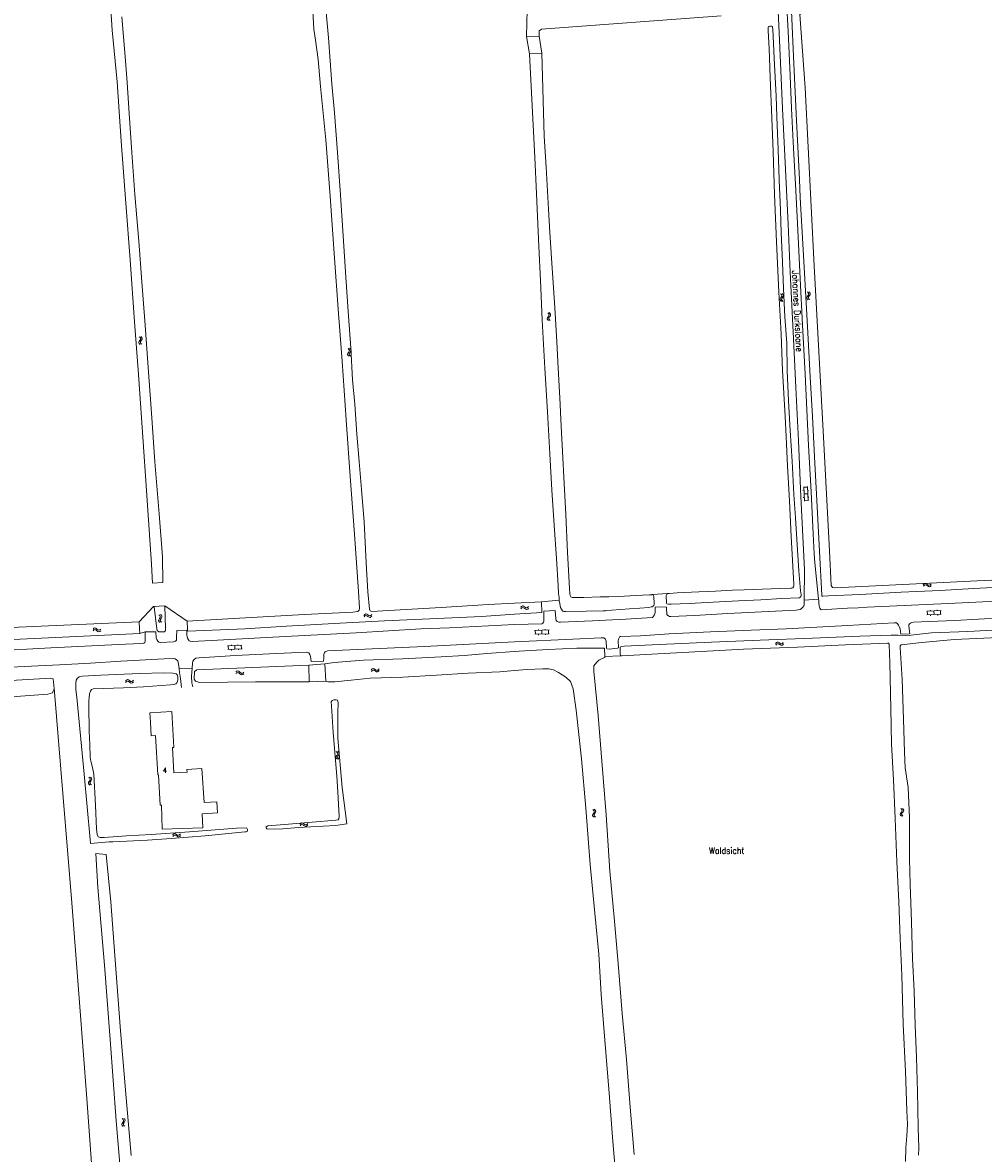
# Model space of a CAD drawing. Header units: metres. Extents: x 189705 to 199106, y 581686 to 588448.
# Tile 529 of 555: x 196843 to 197149, y 587833 to 588193. Entities that reach past the tile are written whole.
import ezdxf

# ---------------------------------------------------------------- set-up
doc = ezdxf.new("R2010")
doc.units = ezdxf.units.M
doc.layers.add('B-WA-OG-GBKN-G', color=7, linetype='Continuous', lineweight=18)
doc.styles.add('Style-STANDARD', font='STANDARD.shx')

msp = doc.modelspace()

# ---------------------------------------------------------------- linework, layer by layer
at = {"layer": 'B-WA-OG-GBKN-G'}
for p, q in [((197093.252, 588107.179), (197093.548, 588106.898)), ((197093.548, 588106.898), (197093.688, 588106.602)), ((197093.746, 588107.232), (197094.044, 588106.953)), ((197094.044, 588106.953), (197094.186, 588106.658)), ((197084.615, 588105.026), (197084.538, 588104.706)), ((197084.538, 588104.706), (197084.681, 588104.401)), ((197084.847, 588105.362), (197084.615, 588105.026)), ((197084.681, 588104.401), (197084.977, 588104.119)), ((197084.717, 588106.605), (197085.011, 588106.323)), ((197085.077, 588105.707), (197084.847, 588105.362)), ((197085.011, 588106.323), (197085.15, 588106.025)), ((197085.111, 588105.076), (197085.035, 588104.756)), ((197085.035, 588104.756), (197085.175, 588104.45)), ((197085.15, 588106.025), (197085.077, 588105.707)), ((197085.341, 588105.414), (197085.111, 588105.076)), ((197085.175, 588104.45), (197085.471, 588104.168)), ((197085.212, 588106.655), (197085.507, 588106.375)), ((197085.572, 588105.749), (197085.341, 588105.414)), ((197085.507, 588106.375), (197085.648, 588106.079)), ((197085.648, 588106.079), (197085.572, 588105.749)), ((197093.159, 588105.6), (197093.085, 588105.279)), ((197093.085, 588105.279), (197093.229, 588104.974)), ((197093.389, 588105.936), (197093.159, 588105.6)), ((197093.229, 588104.974), (197093.527, 588104.694)), ((197093.617, 588106.283), (197093.389, 588105.936)), ((197093.655, 588105.652), (197093.58, 588105.332)), ((197093.58, 588105.332), (197093.723, 588105.027)), ((197093.688, 588106.602), (197093.617, 588106.283)), ((197093.883, 588105.991), (197093.655, 588105.652)), ((197093.723, 588105.027), (197094.021, 588104.747)), ((197094.111, 588106.328), (197093.883, 588105.991)), ((197094.186, 588106.658), (197094.111, 588106.328)), ((197010.585, 588100.546), (197010.881, 588100.267)), ((197010.881, 588100.267), (197011.023, 588099.971)), ((197011.023, 588099.971), (197010.953, 588099.652)), ((197011.078, 588100.601), (197011.377, 588100.324)), ((197011.447, 588099.699), (197011.221, 588099.361)), ((197011.377, 588100.324), (197011.52, 588100.03)), ((197011.52, 588100.03), (197011.447, 588099.699)), ((197010.498, 588098.966), (197010.425, 588098.646)), ((197010.425, 588098.646), (197010.571, 588098.342)), ((197010.727, 588099.304), (197010.498, 588098.966)), ((197010.571, 588098.342), (197010.869, 588098.062)), ((197010.953, 588099.652), (197010.727, 588099.304)), ((197010.994, 588099.021), (197010.92, 588098.7)), ((197010.92, 588098.7), (197011.064, 588098.396)), ((197011.221, 588099.361), (197010.994, 588099.021)), ((197011.064, 588098.396), (197011.363, 588098.117)), ((196880.567, 588092.934), (196880.867, 588092.658)), ((196880.867, 588092.658), (196881.011, 588092.363)), ((196881.06, 588092.994), (196881.362, 588092.72)), ((196881.362, 588092.72), (196881.508, 588092.428)), ((196880.498, 588091.354), (196880.428, 588091.032)), ((196880.428, 588091.032), (196880.577, 588090.73)), ((196880.723, 588091.694), (196880.498, 588091.354)), ((196880.577, 588090.73), (196880.879, 588090.454)), ((196880.945, 588092.044), (196880.723, 588091.694)), ((196880.993, 588091.414), (196880.923, 588091.092)), ((196880.923, 588091.092), (196881.07, 588090.79)), ((196881.011, 588092.363), (196880.945, 588092.044)), ((196881.216, 588091.756), (196880.993, 588091.414)), ((196881.07, 588090.79), (196881.372, 588090.514)), ((196881.439, 588092.096), (196881.216, 588091.756)), ((196881.508, 588092.428), (196881.439, 588092.096)), ((196947.023, 588089.172), (196947.323, 588088.898)), ((196947.323, 588088.898), (196947.469, 588088.603)), ((196947.515, 588089.234), (196947.818, 588088.962)), ((196947.818, 588088.962), (196947.966, 588088.67)), ((196946.96, 588087.592), (196946.891, 588087.27)), ((196946.891, 588087.27), (196947.042, 588086.968)), ((196947.183, 588087.933), (196946.96, 588087.592)), ((196947.042, 588086.968), (196947.344, 588086.693)), ((196947.404, 588088.284), (196947.183, 588087.933)), ((196947.455, 588087.654), (196947.386, 588087.332)), ((196947.386, 588087.332), (196947.534, 588087.03)), ((196947.469, 588088.603), (196947.404, 588088.284)), ((196947.676, 588087.997), (196947.455, 588087.654)), ((196947.534, 588087.03), (196947.837, 588086.755)), ((196947.898, 588088.338), (196947.676, 588087.997)), ((196947.966, 588088.67), (196947.898, 588088.338)), ((197091.83, 588044.031), (197092.129, 588044.047)), ((197092.316, 588040.602), (197092.067, 588045.195)), ((197092.078, 588044.996), (197093.276, 588045.06)), ((197092.191, 588042.899), (197093.39, 588042.963)), ((197093.514, 588040.667), (197093.266, 588045.26)), ((197093.333, 588044.012), (197093.633, 588044.028)), ((197091.954, 588041.736), (197092.253, 588041.752)), ((197092.305, 588040.802), (197093.503, 588040.866)), ((197093.446, 588041.917), (197093.746, 588041.933)), ((197130.146, 588013.987), (197130.424, 588014.284)), ((197130.198, 588013.493), (197130.479, 588013.788)), ((197130.424, 588014.284), (197130.719, 588014.426)), ((197130.479, 588013.788), (197130.776, 588013.928)), ((197130.719, 588014.426), (197131.05, 588014.351)), ((197130.776, 588013.928), (197131.094, 588013.857)), ((197131.05, 588014.351), (197131.386, 588014.123)), ((197131.094, 588013.857), (197131.441, 588013.629)), ((197131.386, 588014.123), (197131.725, 588013.895)), ((197131.441, 588013.629), (197131.777, 588013.399)), ((197131.725, 588013.895), (197132.045, 588013.819)), ((197131.777, 588013.399), (197132.098, 588013.323)), ((197132.045, 588013.819), (197132.35, 588013.962)), ((197132.098, 588013.323), (197132.402, 588013.468)), ((197132.35, 588013.962), (197132.631, 588014.259)), ((197132.402, 588013.468), (197132.683, 588013.765)), ((197001.967, 588006.815), (197002.248, 588007.11)), ((197002.014, 588006.321), (197002.298, 588006.613)), ((197002.248, 588007.11), (197002.545, 588007.249)), ((197002.298, 588006.613), (197002.596, 588006.75)), ((197002.545, 588007.249), (197002.874, 588007.171)), ((197002.596, 588006.75), (197002.914, 588006.676)), ((197002.874, 588007.171), (197003.209, 588006.939)), ((197002.914, 588006.676), (197003.258, 588006.445)), ((197003.209, 588006.939), (197003.545, 588006.707)), ((197003.258, 588006.445), (197003.592, 588006.211)), ((197003.545, 588006.707), (197003.865, 588006.629)), ((197003.592, 588006.211), (197003.912, 588006.132)), ((197003.865, 588006.629), (197004.171, 588006.768)), ((197003.912, 588006.132), (197004.218, 588006.274)), ((197004.171, 588006.768), (197004.454, 588007.063)), ((197004.218, 588006.274), (197004.502, 588006.568)), ((196886.73, 588002.53), (196886.786, 588002.864)), ((196886.888, 588002.244), (196886.73, 588002.53)), ((196886.786, 588002.864), (196886.995, 588003.213)), ((196887.102, 588004.185), (196886.789, 588004.448)), ((196886.995, 588003.213), (196887.204, 588003.564)), ((196887.261, 588003.888), (196887.102, 588004.185)), ((196887.204, 588003.564), (196887.261, 588003.888)), ((196887.224, 588002.615), (196887.277, 588002.936)), ((196887.38, 588002.326), (196887.224, 588002.615)), ((196887.277, 588002.936), (196887.485, 588003.295)), ((196887.592, 588004.265), (196887.28, 588004.528)), ((196887.485, 588003.295), (196887.696, 588003.644)), ((196887.753, 588003.968), (196887.592, 588004.265)), ((196887.696, 588003.644), (196887.753, 588003.968)), ((196952.067, 588004.259), (196952.345, 588004.558)), ((196952.122, 588003.766), (196952.401, 588004.062)), ((196952.345, 588004.558), (196952.639, 588004.701)), ((196952.401, 588004.062), (196952.698, 588004.203)), ((196952.639, 588004.701), (196952.97, 588004.627)), ((196952.698, 588004.203), (196953.016, 588004.133)), ((196952.97, 588004.627), (196953.307, 588004.4)), ((196953.016, 588004.133), (196953.364, 588003.907)), ((196953.307, 588004.4), (196953.647, 588004.173)), ((196953.364, 588003.907), (196953.701, 588003.678)), ((196953.647, 588004.173), (196953.968, 588004.099)), ((196953.701, 588003.678), (196954.022, 588003.604)), ((196953.968, 588004.099), (196954.272, 588004.243)), ((196954.022, 588003.604), (196954.326, 588003.749)), ((196954.272, 588004.243), (196954.551, 588004.541)), ((196954.326, 588003.749), (196954.606, 588004.048)), ((197135.822, 588005.796), (197131.226, 588005.589)), ((197135.876, 588004.597), (197131.28, 588004.39)), ((197131.48, 588004.399), (197131.426, 588005.598)), ((197132.443, 588004.142), (197132.429, 588004.442)), ((197132.475, 588005.645), (197132.462, 588005.945)), ((197133.578, 588004.494), (197133.524, 588005.692)), ((197134.571, 588005.74), (197134.558, 588006.039)), ((197134.738, 588004.246), (197134.725, 588004.545)), ((197135.676, 588004.588), (197135.622, 588005.787)), ((196865.833, 587999.383), (196866.146, 587999.644)), ((196865.837, 587999.879), (196866.148, 588000.143)), ((196866.146, 587999.644), (196866.457, 587999.749)), ((196866.148, 588000.143), (196866.457, 588000.25)), ((196866.457, 588000.25), (196866.777, 588000.139)), ((196866.457, 587999.749), (196866.765, 587999.643)), ((196866.765, 587999.643), (196867.083, 587999.377)), ((196866.777, 588000.139), (196867.085, 587999.873)), ((196867.083, 587999.377), (196867.391, 587999.109)), ((196867.085, 587999.873), (196867.396, 587999.608)), ((196867.391, 587999.109), (196867.701, 587998.998)), ((196867.396, 587999.608), (196867.706, 587999.497)), ((196867.701, 587998.998), (196868.02, 587999.107)), ((196867.706, 587999.497), (196868.025, 587999.604)), ((196868.02, 587999.107), (196868.333, 587999.371)), ((196868.025, 587999.604), (196868.337, 587999.867)), ((196887.201, 588001.982), (196886.888, 588002.244)), ((196887.691, 588002.062), (196887.38, 588002.326)), ((197011.004, 587999.623), (197006.408, 587999.443)), ((197006.655, 587998.252), (197006.608, 587999.451)), ((197007.657, 587999.492), (197007.645, 587999.792)), ((197008.753, 587998.334), (197008.706, 587999.533)), ((197009.753, 587999.574), (197009.742, 587999.873)), ((197010.851, 587998.416), (197010.805, 587999.615)), ((197011.051, 587998.423), (197006.455, 587998.244)), ((197007.616, 587997.989), (197007.604, 587998.289)), ((197009.912, 587998.079), (197009.9, 587998.379)), ((197083.105, 587995.276), (197083.372, 587995.584)), ((197083.372, 587995.584), (197083.661, 587995.737)), ((197083.661, 587995.737), (197083.994, 587995.676)), ((197083.994, 587995.676), (197084.339, 587995.461)), ((197084.339, 587995.461), (197084.687, 587995.247)), ((197085.01, 587995.185), (197085.309, 587995.339)), ((197085.309, 587995.339), (197085.577, 587995.648)), ((196913.241, 587994.804), (196908.648, 587994.537)), ((196913.31, 587993.606), (196908.718, 587993.339)), ((196908.918, 587993.351), (196908.848, 587994.549)), ((196909.883, 587993.106), (196909.866, 587993.406)), ((196909.896, 587994.609), (196909.879, 587994.909)), ((196911.014, 587993.472), (196910.945, 587994.67)), ((196911.991, 587994.731), (196911.973, 587995.031)), ((196912.178, 587993.24), (196912.16, 587993.539)), ((196913.111, 587993.594), (196913.041, 587994.792)), ((197083.177, 587994.784), (197083.446, 587995.09)), ((197083.446, 587995.09), (197083.737, 587995.242)), ((197083.737, 587995.242), (197084.058, 587995.184)), ((197084.058, 587995.184), (197084.413, 587994.97)), ((197084.413, 587994.97), (197084.759, 587994.754)), ((197084.687, 587995.247), (197085.01, 587995.185)), ((197084.759, 587994.754), (197085.082, 587994.691)), ((197085.082, 587994.691), (197085.381, 587994.848)), ((197085.381, 587994.848), (197085.649, 587995.156)), ((196911.32, 587985.748), (196911.642, 587985.997)), ((196911.343, 587986.244), (196911.663, 587986.496)), ((196911.642, 587985.997), (196911.957, 587986.091)), ((196911.663, 587986.496), (196911.976, 587986.591)), ((196911.957, 587986.091), (196912.26, 587985.972)), ((196911.976, 587986.591), (196912.291, 587986.467)), ((196912.26, 587985.972), (196912.568, 587985.694)), ((196912.291, 587986.467), (196912.59, 587986.191)), ((196912.568, 587985.694), (196912.866, 587985.415)), ((196912.59, 587986.191), (196912.89, 587985.914)), ((196912.866, 587985.415), (196913.172, 587985.293)), ((196912.89, 587985.914), (196913.195, 587985.791)), ((196913.172, 587985.293), (196913.495, 587985.389)), ((196913.195, 587985.791), (196913.518, 587985.885)), ((196913.495, 587985.389), (196913.817, 587985.641)), ((196913.518, 587985.885), (196913.84, 587986.137)), ((196954.396, 587986.911), (196954.674, 587987.209)), ((196954.45, 587986.417), (196954.729, 587986.714)), ((196954.674, 587987.209), (196954.968, 587987.352)), ((196954.729, 587986.714), (196955.026, 587986.854)), ((196954.968, 587987.352), (196955.299, 587987.278)), ((196955.026, 587986.854), (196955.344, 587986.784)), ((196955.299, 587987.278), (196955.636, 587987.051)), ((196955.344, 587986.784), (196955.692, 587986.557)), ((196955.636, 587987.051), (196955.975, 587986.824)), ((196955.692, 587986.557), (196956.029, 587986.328)), ((196955.975, 587986.824), (196956.296, 587986.749)), ((196956.029, 587986.328), (196956.35, 587986.254)), ((196956.296, 587986.749), (196956.6, 587986.893)), ((196956.35, 587986.254), (196956.654, 587986.399)), ((196956.6, 587986.893), (196956.88, 587987.191)), ((196956.654, 587986.399), (196956.934, 587986.697)), ((196876.472, 587983.661), (196876.186, 587983.369)), ((196876.515, 587983.166), (196876.229, 587982.875)), ((196876.779, 587983.8), (196876.472, 587983.661)), ((196876.822, 587983.303), (196876.515, 587983.166)), ((196877.098, 587983.719), (196876.779, 587983.8)), ((196877.141, 587983.222), (196876.822, 587983.303)), ((196877.431, 587983.482), (196877.098, 587983.719)), ((196877.476, 587982.987), (196877.141, 587983.222)), ((196877.773, 587983.247), (196877.431, 587983.482)), ((196877.808, 587982.752), (196877.476, 587982.987)), ((196878.09, 587983.17), (196877.773, 587983.247)), ((196878.137, 587982.671), (196877.808, 587982.752)), ((196878.389, 587983.304), (196878.09, 587983.17)), ((196878.434, 587982.807), (196878.137, 587982.671)), ((196878.676, 587983.594), (196878.389, 587983.304)), ((196878.718, 587983.099), (196878.434, 587982.807)), ((196943.241, 587959.35), (196943.178, 587959.027)), ((196943.458, 587959.696), (196943.241, 587959.35)), ((196943.275, 587960.932), (196943.581, 587960.663)), ((196943.673, 587960.051), (196943.458, 587959.696)), ((196943.581, 587960.663), (196943.732, 587960.371)), ((196943.734, 587959.422), (196943.671, 587959.099)), ((196943.732, 587960.371), (196943.673, 587960.051)), ((196943.949, 587959.769), (196943.734, 587959.422)), ((196943.766, 587961.003), (196944.074, 587960.736)), ((196944.165, 587960.114), (196943.949, 587959.769)), ((196944.074, 587960.736), (196944.227, 587960.447)), ((196944.227, 587960.447), (196944.165, 587960.114)), ((196943.178, 587959.027), (196943.334, 587958.728)), ((196943.334, 587958.728), (196943.641, 587958.459)), ((196943.671, 587959.099), (196943.825, 587958.799)), ((196943.825, 587958.799), (196944.133, 587958.53)), ((196864.523, 587952.717), (196864.821, 587952.439)), ((196864.821, 587952.439), (196864.964, 587952.144)), ((196865.017, 587952.774), (196865.316, 587952.498)), ((196865.316, 587952.498), (196865.461, 587952.205)), ((196865.461, 587952.205), (196865.389, 587951.873)), ((196864.443, 587951.137), (196864.371, 587950.816)), ((196864.371, 587950.816), (196864.518, 587950.513)), ((196864.67, 587951.476), (196864.443, 587951.137)), ((196864.518, 587950.513), (196864.818, 587950.235)), ((196864.895, 587951.825), (196864.67, 587951.476)), ((196864.938, 587951.194), (196864.866, 587950.873)), ((196864.866, 587950.873), (196865.011, 587950.57)), ((196864.964, 587952.144), (196864.895, 587951.825)), ((196865.164, 587951.535), (196864.938, 587951.194)), ((196865.011, 587950.57), (196865.311, 587950.292)), ((196865.389, 587951.873), (196865.164, 587951.535)), ((197024.919, 587942.463), (197025.23, 587942.199)), ((197025.333, 587941.589), (197025.125, 587941.23)), ((197025.23, 587942.199), (197025.386, 587941.91)), ((197025.386, 587941.91), (197025.333, 587941.589)), ((197025.409, 587942.543), (197025.722, 587942.281)), ((197025.824, 587941.661), (197025.615, 587941.312)), ((197025.722, 587942.281), (197025.88, 587941.995)), ((197025.88, 587941.995), (197025.824, 587941.661)), ((197123.087, 587941.567), (197122.841, 587941.242)), ((197123.009, 587942.815), (197123.291, 587942.521)), ((197123.331, 587941.903), (197123.087, 587941.567)), ((197123.291, 587942.521), (197123.417, 587942.217)), ((197123.417, 587942.217), (197123.331, 587941.903)), ((197123.583, 587941.599), (197123.339, 587941.271)), ((197123.505, 587942.844), (197123.789, 587942.552)), ((197123.827, 587941.924), (197123.583, 587941.599)), ((197123.789, 587942.552), (197123.917, 587942.251)), ((197123.917, 587942.251), (197123.827, 587941.924)), ((196931.686, 587937.758), (196931.963, 587938.057)), ((196931.963, 587938.057), (196932.257, 587938.2)), ((196932.257, 587938.2), (196932.588, 587938.127)), ((196932.588, 587938.127), (196932.926, 587937.901)), ((196932.926, 587937.901), (196933.266, 587937.674)), ((196933.891, 587937.744), (196934.17, 587938.043)), ((197024.914, 587940.881), (197024.857, 587940.557)), ((197024.857, 587940.557), (197025.018, 587940.26)), ((197025.125, 587941.23), (197024.914, 587940.881)), ((197025.018, 587940.26), (197025.33, 587939.997)), ((197025.406, 587940.961), (197025.349, 587940.637)), ((197025.349, 587940.637), (197025.508, 587940.34)), ((197025.615, 587941.312), (197025.406, 587940.961)), ((197025.508, 587940.34), (197025.821, 587940.077)), ((197122.841, 587941.242), (197122.751, 587940.925)), ((197122.751, 587940.925), (197122.881, 587940.614)), ((197122.881, 587940.614), (197123.165, 587940.32)), ((197123.339, 587941.271), (197123.249, 587940.954)), ((197123.249, 587940.954), (197123.377, 587940.643)), ((197123.377, 587940.643), (197123.661, 587940.349)), ((196891.188, 587934.376), (196891.459, 587934.68)), ((196891.254, 587933.883), (196891.527, 587934.186)), ((196891.459, 587934.68), (196891.75, 587934.83)), ((196891.527, 587934.186), (196891.82, 587934.334)), ((196891.75, 587934.83), (196892.082, 587934.764)), ((196891.82, 587934.334), (196892.14, 587934.272)), ((196892.082, 587934.764), (196892.425, 587934.545)), ((196892.14, 587934.272), (196892.492, 587934.053)), ((196892.425, 587934.545), (196892.769, 587934.326)), ((196892.769, 587934.326), (196893.092, 587934.26)), ((196893.092, 587934.26), (196893.393, 587934.41)), ((196893.393, 587934.41), (196893.665, 587934.715)), ((196893.458, 587933.918), (196893.731, 587934.223)), ((196931.741, 587937.265), (196932.02, 587937.561)), ((196932.02, 587937.561), (196932.316, 587937.703)), ((196932.316, 587937.703), (196932.635, 587937.633)), ((196932.635, 587937.633), (196932.983, 587937.407)), ((196932.983, 587937.407), (196933.321, 587937.178)), ((196933.266, 587937.674), (196933.587, 587937.6)), ((196933.321, 587937.178), (196933.641, 587937.105)), ((196933.587, 587937.6), (196933.891, 587937.744)), ((196933.641, 587937.105), (196933.945, 587937.251)), ((196933.945, 587937.251), (196934.225, 587937.549)), ((196892.492, 587934.053), (196892.835, 587933.832)), ((196892.835, 587933.832), (196893.157, 587933.765)), ((196893.157, 587933.765), (196893.458, 587933.918)), ((196875.069, 587842.515), (196875.001, 587842.192)), ((196875.001, 587842.192), (196875.153, 587841.891)), ((196875.291, 587842.857), (196875.069, 587842.515)), ((196875.125, 587844.096), (196875.427, 587843.822)), ((196875.153, 587841.891), (196875.457, 587841.618)), ((196875.51, 587843.209), (196875.291, 587842.857)), ((196875.427, 587843.822), (196875.574, 587843.529)), ((196875.563, 587842.579), (196875.496, 587842.257)), ((196875.496, 587842.257), (196875.645, 587841.955)), ((196875.574, 587843.529), (196875.51, 587843.209)), ((196875.783, 587842.923), (196875.563, 587842.579)), ((196875.618, 587844.16), (196875.921, 587843.888)), ((196875.645, 587841.955), (196875.949, 587841.682)), ((196876.004, 587843.265), (196875.783, 587842.923)), ((196875.921, 587843.888), (196876.07, 587843.597)), ((196876.07, 587843.597), (196876.004, 587843.265))]:
    msp.add_line(p, q, dxfattribs=at)
at = {"layer": 'B-WA-OG-GBKN-G', "flags": 128}
for points in [[(196884.728, 588014.493), (196884.449, 588020.523), (196882.943, 588042.363), (196881.619, 588062.587), (196880.188, 588082.36), (196879.005, 588097.653), (196877.646, 588117.36), (196876.233, 588135.466), (196874.841, 588155.114), (196873.524, 588174.03), (196871.953, 588190.478), (196870.827, 588207.001)], [(196935.474, 588202.175), (196936.153, 588190.802), (196936.614, 588187.328), (196937.549, 588181.191), (196938.207, 588172.582), (196939.912, 588155.6), (196941.28, 588137.619), (196942.554, 588119.403), (196943.982, 588100.323)], [(197083.662, 588203.493), (197084.408, 588187.248), (197085.333, 588165.513), (197086.388, 588144.031), (197087.095, 588128.701), (197087.804, 588113.473), (197088.74, 588094.456), (197089.542, 588076.788), (197090.404, 588059.754), (197091.156, 588042.087), (197091.921, 588027.315), (197092.339, 588018.773), (197092.232, 588009.044)], [(197003.807, 588188.482), (197004.071, 588196.972)], [(197086.631, 588199.438), (197087.089, 588190.133), (197087.762, 588176.023), (197088.204, 588165.524), (197088.845, 588152.838), (197089.453, 588141.448), (197090.319, 588124.744), (197090.95, 588111.295), (197091.718, 588096.702), (197092.522, 588081.041), (197093.637, 588058.312), (197094.402, 588043.541), (197095.059, 588030.168), (197095.405, 588023.786), (197095.621, 588020.963), (197096.759, 588009.362)], [(197168.336, 588016.198), (197147.265, 588015.242), (197101.975, 588013.015), (197101.237, 588013.076), (197100.859, 588013.734), (197100.292, 588024.798), (197098.415, 588060.959), (197095.42, 588115.44), (197092.506, 588172.073), (197090.895, 588195.437), (197091.554, 588195.974), (197093.607, 588195.872), (197111.248, 588196.193), (197151.715, 588198.505)], [(196875.021, 588194.688), (196876.05, 588182.055), (196876.656, 588173.831), (196877.394, 588163.948), (196878.225, 588151.52), (196879.17, 588138.21), (196880.408, 588123.348)], [(197000, 588008.131), (196991.594, 588007.659), (196976.694, 588006.736), (196959.892, 588005.749), (196954.64, 588005.486), (196954.053, 588005.743), (196953.898, 588006.261), (196953.316, 588011.756), (196952.758, 588020.932), (196952.126, 588034.012), (196951.337, 588044.341), (196950.562, 588053.243), (196949.851, 588061.943), (196949.144, 588071.486), (196948.48, 588079.218), (196947.907, 588089.336), (196947.163, 588099.416), (196946.365, 588111.889), (196945.433, 588125.062), (196944.578, 588137.993), (196943.661, 588151.571), (196942.72, 588164.182), (196941.834, 588173.367), (196940.817, 588188.005), (196940.037, 588196.157)], [(197065.839, 588195.076), (197008.581, 588190.742), (197007.821, 588190.266), (197007.837, 588188.588)], [(197088.167, 588196.52), (197088.956, 588179.792), (197089.804, 588161.691), (197090.77, 588142.979), (197090.997, 588137.234), (197092.272, 588115.088), (197093.311, 588096.172), (197094.086, 588080.181), (197094.855, 588067.568), (197095.518, 588054.653), (197096.246, 588040.822), (197097.095, 588024.728), (197097.844, 588010.668), (197097.893, 588010.49), (197097.993, 588010.412), (197098.168, 588010.381), (197099.95, 588010.436), (197110.094, 588010.906), (197123.113, 588011.589)], [(197091.207, 588010.252), (197091.227, 588010.604), (197091.217, 588011.014), (197091.172, 588011.421), (197091.104, 588012.007), (197090.53, 588018.417), (197089.852, 588028.385), (197089.462, 588035.25), (197088.979, 588042.701), (197088.386, 588053.304), (197087.807, 588063.067), (197087.274, 588072.551), (197086.796, 588082.212), (197086.684, 588090.852), (197086.061, 588099.219), (197085.675, 588108.294), (197085.306, 588116.633), (197084.952, 588126.139), (197084.666, 588133.206), (197084.289, 588142.891), (197083.912, 588152.525), (197083.545, 588162.947), (197083.278, 588169.48), (197082.654, 588181.582), (197082.219, 588190.759), (197082.17, 588191.284), (197082.104, 588191.65), (197081.954, 588191.779), (197081.623, 588191.784), (197081.394, 588191.761), (197081.089, 588191.689), (197080.909, 588191.59), (197080.78, 588191.414), (197080.724, 588191.059), (197080.789, 588190.22), (197081.044, 588184.678), (197081.427, 588175.425), (197081.937, 588162.435), (197082.353, 588151.861), (197082.828, 588138.16), (197083.463, 588123.137)], [(197007.837, 588188.588), (197003.807, 588188.482)], [(197004.813, 588182.986), (197003.807, 588188.482)], [(197008.749, 588183.154), (197007.837, 588188.588)], [(197008.749, 588183.154), (197004.813, 588182.986)], [(197006.508, 588149.937), (197004.813, 588182.986)], [(197008.749, 588183.154), (197009.472, 588156.781)], [(197009.472, 588156.781), (197010.075, 588146.89), (197010.783, 588133.542), (197011.215, 588126.066), (197011.766, 588117.929), (197012.294, 588110.02), (197012.847, 588102.137), (197013.539, 588091.304), (197013.933, 588082.864), (197014.391, 588073.508), (197014.828, 588064.508), (197015.301, 588056.347), (197015.799, 588046.177), (197016.301, 588036.338)], [(197008.83, 588098.153), (197008.437, 588108.524), (197007.68, 588123.956), (197007.04, 588138.548), (197006.508, 588149.937)], [(196880.408, 588123.348), (196881.399, 588110.358), (196882.4, 588096.576), (196883.266, 588084.567), (196884.414, 588068.594), (196885.538, 588053.092), (196886.931, 588036.53), (196887.907, 588022.859), (196888.075, 588014.67)], [(197048.737, 588011.195), (197049.041, 588011.165), (197049.296, 588011.213), (197051.814, 588011.407), (197058.679, 588011.718), (197064.044, 588012), (197069.433, 588012.23), (197073.094, 588012.357), (197084.533, 588012.758), (197087.94, 588012.889), (197088.321, 588012.909), (197088.635, 588013.044), (197088.81, 588013.334), (197088.89, 588013.638), (197088.947, 588014.12), (197088.493, 588021.824), (197088.062, 588029.401), (197087.528, 588040.663), (197086.942, 588051.799), (197086.483, 588061.028), (197086.166, 588067.612), (197085.372, 588082.13), (197084.868, 588093.697), (197084.211, 588107.12), (197083.463, 588123.137)], [(196943.982, 588100.323), (196945.192, 588085.193), (196946.418, 588066.467), (196947.733, 588048.395), (196949.085, 588030.067), (196950.334, 588011.884), (196950.688, 588006.579), (196950.554, 588005.88), (196950.154, 588005.509), (196948.511, 588005.275), (196933.155, 588004.562), (196916.15, 588003.531), (196895.829, 588002.41)], [(197014.268, 588009.083), (197014.189, 588009.894), (197014.054, 588011.167), (197013.909, 588013.608), (197013.342, 588022.355), (197012.673, 588032.984), (197011.934, 588044.122), (197011.303, 588055.64), (197010.519, 588069.04), (197009.69, 588082.872), (197008.83, 588098.153)], [(197038.489, 588010.575), (197033.225, 588010.292), (197030.073, 588010.183), (197027.252, 588010.12), (197022.042, 588009.989), (197019.856, 588009.918), (197019.087, 588009.886), (197018.332, 588009.964), (197017.983, 588010.189), (197017.756, 588010.582), (197017.637, 588011.219), (197017.505, 588012.694), (197017.28, 588016.711), (197016.874, 588024.288), (197016.301, 588036.338)], [(196884.728, 588014.493), (196888.075, 588014.67)], [(197123.113, 588011.589), (197135.368, 588012.182), (197146.251, 588012.794), (197156.243, 588013.291), (197163.235, 588013.651), (197168.931, 588013.954)], [(197043.943, 588010.843), (197044.158, 588010.801), (197044.307, 588010.545), (197044.404, 588010.188), (197044.478, 588008.129), (197044.447, 588007.774), (197044.34, 588007.369), (197044.185, 588007.168), (197043.878, 588007.019), (197043.521, 588006.923), (197042.782, 588006.781), (197039.908, 588006.515), (197036.601, 588006.282), (197030.879, 588005.878), (197029.455, 588005.771), (197028.996, 588005.701), (197028.285, 588005.736), (197022.82, 588005.583), (197016.289, 588005.47), (197015.908, 588005.475), (197015.67, 588005.521), (197015.427, 588005.609), (197015.276, 588005.738), (197015.003, 588006.174), (197014.683, 588006.725), (197014.51, 588007.324), (197014.393, 588008.037), (197014.278, 588008.979), (197014.268, 588009.083)], [(197038.489, 588010.575), (197042.964, 588010.792), (197043.726, 588010.832), (197043.879, 588010.856), (197043.943, 588010.843)], [(197048.737, 588011.195), (197043.943, 588010.843)], [(197090.975, 588010.001), (197090.795, 588009.877), (197090.49, 588009.83), (197085.1, 588009.574), (197078.463, 588009.209), (197071.319, 588008.85), (197063.208, 588008.429), (197055.657, 588008.076), (197049.885, 588007.8), (197049.377, 588007.807), (197049.022, 588007.838), (197048.54, 588007.895), (197048.416, 588008.125), (197048.322, 588010.566), (197048.375, 588010.768), (197048.556, 588010.994), (197048.737, 588011.195)], [(197091.207, 588010.252), (197091.078, 588010.101), (197090.975, 588010.001)], [(196880.567, 588002.191), (196885.122, 588007.124)], [(196888.68, 588007.322), (196885.122, 588007.124)], [(196886.182, 588000), (196885.282, 588006.921), (196885.122, 588007.124)], [(196888.68, 588007.322), (196888.924, 588000)], [(196888.68, 588007.322), (196895.829, 588002.41)], [(197008.577, 588008.612), (197000, 588008.131)], [(197008.577, 588008.611), (197014.268, 588009.083)], [(197008.685, 588005.146), (197008.577, 588008.612)], [(197008.998, 588001.811), (197009.232, 588002.097), (197009.362, 588002.416), (197009.368, 588002.898), (197009.303, 588005.567), (197012.914, 588005.771), (197013.132, 588003.1), (197013.303, 588002.615), (197013.635, 588002.321), (197014.109, 588002.07), (197014.642, 588002.038), (197024.888, 588002.557), (197035.414, 588003.072), (197043.958, 588003.538), (197044.53, 588004.47), (197044.768, 588005.203), (197044.772, 588005.483), (197044.779, 588005.753), (197044.791, 588006.854), (197048.12, 588006.935), (197048.35, 588006.825), (197048.42, 588006.55), (197048.495, 588004.567), (197048.795, 588004.258), (197049.047, 588004.052), (197049.349, 588003.895), (197049.832, 588003.888), (197057.358, 588004.242), (197067.935, 588004.807), (197078.767, 588005.368), (197089.726, 588005.928), (197090.336, 588005.996), (197090.923, 588006.166), (197091.384, 588006.464), (197091.796, 588006.84), (197092.107, 588007.267), (197092.239, 588007.646), (197092.245, 588008.104), (197092.232, 588009.044), (197096.759, 588009.362), (197096.859, 588009.183)], [(197158.751, 588009.013), (197149.116, 588008.588), (197138.03, 588008.004), (197124.047, 588007.384), (197112.326, 588006.81), (197109.427, 588006.647), (197106.072, 588006.591), (197097.655, 588006.047), (197097.391, 588006.272), (197097.229, 588006.536), (197097.106, 588006.792), (197097.013, 588007.428), (197096.895, 588008.141), (197096.859, 588009.183)], [(197125.621, 588000), (197125.509, 588000.911), (197125.539, 588001.266), (197125.746, 588001.518), (197126.054, 588001.793), (197126.259, 588001.917), (197126.514, 588001.99), (197126.998, 588002.059), (197132.032, 588002.294), (197140.143, 588002.665), (197147.771, 588003.068), (197155.424, 588003.445), (197170.196, 588004.18), (197183.595, 588004.859), (197194.503, 588005.419), (197203.046, 588005.835), (197212.224, 588006.267), (197217.845, 588006.646), (197221.381, 588006.807)], [(196831.903, 588002.964), (196832.114, 588001.142), (196832.561, 588000.437), (196833.443, 588000.127), (196834.795, 588000.139), (196880.567, 588002.191)], [(196914.156, 588000), (196927.394, 588000.85), (196944.53, 588001.764), (196958.585, 588002.535), (196973.032, 588003.166), (196989.506, 588003.9), (197000, 588004.582)], [(197000, 588004.582), (197008.685, 588005.146)], [(196882.481, 587999.028), (196882.425, 587996.03), (196882.373, 587995.649), (196882.042, 587995.42), (196881.102, 587995.27), (196873.96, 587994.977), (196852.432, 587993.872), (196833.09, 587992.865), (196814.18, 587991.933), (196794.99, 587990.925), (196780.707, 587990.265), (196765.813, 587989.554), (196752.24, 587988.791), (196745.937, 587988.548), (196743.395, 587988.476), (196742.735, 587988.63), (196741.643, 587989.038), (196740.805, 587989.624), (196740.019, 587990.337), (196739.359, 587991.228), (196738.828, 587992.219), (196738.55, 587993.516), (196737.765, 588000)], [(196880.567, 588002.191), (196880.652, 588000)], [(196880.652, 588000), (196880.712, 587998.457)], [(196880.712, 587998.457), (196882.481, 587999.028)], [(196895.697, 587999.563), (196892.52, 587999.467), (196892.415, 587997.282), (196892.362, 587996.393), (196892.133, 587996.063), (196891.472, 587995.836), (196887.303, 587995.589), (196886.744, 587995.717), (196886.44, 587995.997), (196886.136, 587996.582), (196885.934, 587997.141), (196885.886, 587999.047), (196882.481, 587999.028)], [(196888.924, 588000), (196888.944, 587999.405), (196888.589, 587998.999), (196886.823, 587999.034), (196886.254, 587999.444), (196886.182, 588000)], [(196897.368, 587995.952), (196896.733, 587996.055), (196896.479, 587996.182), (196896.2, 587996.513), (196895.871, 587997.047), (196895.745, 587997.937), (196895.697, 587999.563)], [(196895.924, 587999.183), (196895.697, 587999.563)], [(196895.829, 588002.41), (196895.9, 588000)], [(196895.9, 588000), (196895.924, 587999.183)], [(196895.924, 587999.183), (196911.742, 587999.845), (196914.156, 588000)], [(196897.368, 587995.952), (196905.425, 587996.344), (196927.055, 587997.576), (196949.625, 587998.731), (196970.221, 588000)], [(197000, 588001.321), (196979.311, 588000.256), (196970.221, 588000)], [(197008.998, 588001.811), (197008.665, 588001.587), (197000, 588001.321)], [(197000, 587995.823), (197018.543, 587996.703), (197027.64, 587997.112), (197028.402, 587997.085), (197028.859, 587996.804), (197029.213, 587996.041), (197029.258, 587993.857), (197029.41, 587993.628), (197030.096, 587993.525), (197032.815, 587993.772), (197033.12, 587993.873), (197033.121, 587994.127), (197033.024, 587996.057), (197033.127, 587996.692), (197033.306, 587997.148), (197033.51, 587997.478), (197033.891, 587997.579), (197040.117, 587997.766), (197049.265, 587998.327), (197062.453, 587998.98), (197075.387, 587999.557), (197086.518, 588000)], [(197062.691, 587995.714), (197078.237, 587996.368), (197094.843, 587996.951), (197109.917, 587997.588), (197119.94, 587997.971), (197122.134, 587997.933), (197124.38, 587997.816), (197126.3, 587997.936), (197128.928, 587998.295), (197132.709, 587998.706), (197144.317, 587999.094), (197154.184, 587999.668), (197160.31, 588000)], [(197086.518, 588000), (197106.048, 588001.053), (197120.872, 588001.864), (197121.355, 588001.883), (197121.634, 588001.829), (197121.86, 588001.622), (197122.035, 588001.442), (197122.259, 588001.083), (197122.432, 588000.7), (197122.746, 588000)], [(197196.812, 588000), (197186.472, 587999.437), (197174.212, 587998.372), (197163.736, 587997.748), (197151.707, 587997.095), (197140.033, 587996.55), (197129.686, 587995.599), (197123.132, 587994.895), (197122.836, 587994.595), (197122.735, 587994.006), (197123.386, 587983.897), (197123.892, 587971.266), (197124.135, 587960.694), (197124.389, 587955.774), (197125.324, 587949.514), (197125.729, 587939.877)], [(197122.746, 588000), (197122.973, 587998.321), (197125.869, 587998.364), (197125.621, 588000)], [(196880.712, 587998.457), (196838.163, 587996.518), (196808.703, 587994.903), (196788.802, 587993.379)], [(197000, 587995.823), (196971.396, 587994.296), (196940.516, 587992.953), (196939.778, 587992.675), (196939.498, 587992.447), (196939.344, 587991.787), (196939.292, 587990.745), (196939.213, 587989.627), (196935.299, 587989.532), (196935.074, 587991.134), (196934.821, 587991.82), (196934.491, 587992.303), (196934.187, 587992.431), (196933.678, 587992.534), (196922.063, 587991.97), (196911.236, 587991.481), (196899.595, 587990.79), (196898.578, 587990.589), (196898.018, 587990.183), (196897.611, 587989.726), (196897.482, 587988.99), (196897.403, 587987.44)], [(197033.79, 587991.401), (197033.63, 587992.07), (197033.597, 587993.243), (197033.622, 587994.146), (197034.108, 587994.393), (197034.914, 587994.401), (197046.064, 587994.981), (197062.691, 587995.714)], [(197124.449, 587830.441), (197124.571, 587834.796), (197124.88, 587838.586), (197125.078, 587842.391), (197124.951, 587846.635), (197124.45, 587859.141), (197123.761, 587874.163), (197123.264, 587889.774), (197122.746, 587901.389), (197122.405, 587913.154), (197121.741, 587925.772), (197121.189, 587939.627), (197120.628, 587951.904), (197120.03, 587963.258), (197119.811, 587974.597), (197119.466, 587989.178), (197119.237, 587995.12), (197119.061, 587995.389), (197118.786, 587995.391), (197105.337, 587994.849), (197090.145, 587994.141), (197072.942, 587993.529), (197059.387, 587992.766), (197045.629, 587992.01), (197034.176, 587991.373), (197033.79, 587991.401)], [(196939.635, 587988.804), (196942.654, 587989.286), (196951.994, 587989.948), (196964.348, 587990.446), (196976.657, 587991.016), (196984.002, 587991.505), (196991.191, 587992.138), (197000, 587992.753)], [(197000, 587992.753), (197001.453, 587992.855), (197010.76, 587993.38), (197019.864, 587993.827), (197025.239, 587993.809), (197026.723, 587993.789), (197027.756, 587993.797), (197028.613, 587993.786), (197028.79, 587991.138)], [(196893.286, 587987.295), (196893.06, 587988.718), (196892.807, 587989.735), (196892.401, 587990.142), (196891.995, 587990.372), (196891.436, 587990.5), (196888.488, 587990.454), (196874.661, 587989.64), (196865.079, 587989.073), (196855.141, 587988.481), (196848.33, 587988.188), (196833.08, 587987.402), (196817.321, 587986.591), (196797.522, 587985.534), (196779.044, 587984.627), (196762.625, 587983.741), (196749.434, 587983.028), (196741.656, 587982.559), (196740.309, 587982.256)], [(196934.521, 587988.414), (196898.902, 587986.883), (196898.143, 587986.363), (196898.035, 587983.938), (196898.44, 587983.295), (196899.699, 587982.882), (196917.535, 587983.055), (196934.633, 587983.115)], [(196939.635, 587988.804), (196934.521, 587988.414)], [(196934.521, 587988.414), (196934.633, 587983.115)], [(196939.91, 587983.308), (196939.635, 587988.804)], [(197028.79, 587991.138), (197028.808, 587990.876), (197027.878, 587990.507), (197026.902, 587990.028), (197026.173, 587989.352), (197025.311, 587988.198), (197025.216, 587987.408), (197025.27, 587986.479), (197026.656, 587972.44), (197027.829, 587957.814), (197029.208, 587940.781), (197030.359, 587922.893), (197031.774, 587908.154), (197033.039, 587893.423), (197034.272, 587877.574), (197035.708, 587862.96), (197036.872, 587847.759), (197038.09, 587832.727)], [(197033.79, 587991.401), (197028.79, 587991.138)], [(196864.607, 587967.425), (196864.47, 587975.581), (196864.472, 587977.055), (196864.627, 587978.147), (196864.705, 587979.265), (196865.012, 587980.154), (196865.343, 587980.636), (196865.852, 587980.864), (196875.535, 587981.228), (196881.864, 587981.496), (196890.455, 587982.167), (196891.548, 587982.267), (196892.184, 587982.443), (196892.489, 587982.748), (196892.694, 587983.332), (196892.847, 587983.891), (196892.798, 587984.729), (196892.672, 587985.339), (196892.292, 587985.696), (196891.275, 587985.85), (196888.226, 587985.982), (196880.779, 587985.767), (196868.376, 587985.205), (196862.352, 587984.936), (196861.437, 587984.709), (196860.852, 587984.278), (196860.495, 587983.643), (196860.366, 587982.627)], [(196897.403, 587987.44), (196893.286, 587987.295)], [(196893.286, 587987.295), (196893.334, 587986.024), (196893.712, 587984.194), (196894.037, 587981.348)], [(196897.403, 587987.44), (196897.144, 587984.823), (196897.344, 587982.815), (196897.595, 587981.545)], [(196964.469, 587984.625), (196954.103, 587984.222), (196948.026, 587983.669), (196942.767, 587983.144), (196941.106, 587983.093), (196940.609, 587983.135), (196939.91, 587983.308)], [(197000, 587986.677), (196995.3, 587986.311), (196985.313, 587985.815), (196975.195, 587985.196), (196964.469, 587984.625)], [(197032.59, 587821.898), (197031.319, 587836.825), (197030.136, 587852.164), (197028.731, 587869.06), (197027.642, 587883.568), (197026.832, 587896.407), (197025.619, 587909.503), (197024.109, 587925.026), (197022.741, 587942.864), (197021.351, 587958.648), (197019.606, 587974.087), (197018.65, 587980.833), (197017.804, 587983.171), (197016.314, 587984.623), (197013.973, 587986.106), (197012.408, 587986.956), (197010.912, 587987.205), (197008.996, 587987.201), (197004.006, 587986.989), (197000, 587986.677)], [(196826.611, 587982.404), (196826.687, 587982.778), (196852.451, 587984.284), (196853.123, 587984.057), (196853.433, 587980.839), (196852.904, 587979.619), (196851.48, 587979.152), (196826.811, 587977.38), (196826.611, 587982.404)], [(196871.507, 587751.037), (196870.332, 587765.052), (196868.224, 587792.981), (196865.816, 587824.011), (196863.857, 587850.516), (196861.55, 587881.088), (196859.093, 587912.753), (196856.283, 587946.299), (196853.432, 587981.07)], [(196860.366, 587982.627), (196860.337, 587980.721), (196860.838, 587977.087), (196863.032, 587953.681), (196864.925, 587932.892), (196865.051, 587931.606)], [(196939.91, 587983.308), (196934.633, 587983.115)], [(196942.98, 587937.404), (196931.288, 587936.789), (196926.281, 587936.366), (196921.426, 587936.248), (196921.122, 587936.375), (196920.995, 587936.655), (196920.996, 587936.985), (196921.53, 587937.264), (196928.062, 587937.811), (196943.161, 587939.131), (196943.898, 587939.181), (196944.102, 587939.511), (196944.23, 587940.222), (196943.762, 587948.125), (196943.415, 587953.106), (196942.297, 587966.931), (196941.703, 587975.444), (196941.68, 587976.689), (196942.011, 587977.171), (196942.52, 587977.424), (196943.257, 587977.372), (196943.689, 587977.219), (196943.891, 587976.482), (196943.809, 587973.357), (196943.793, 587965.149), (196945.111, 587949.469), (196946.688, 587937.91)], [(196884.095, 587970.216), (196883.919, 587973.271), (196890.887, 587973.672), (196891.547, 587962.198), (196891.147, 587962.227), (196891.615, 587954.097)], [(196884.095, 587970.216), (196884.34, 587965.951)], [(196864.607, 587967.425), (196864.803, 587963.155), (196864.973, 587959.09), (196865.149, 587957.895), (196865.628, 587955.811), (196866.132, 587953.726), (196866.596, 587943.714), (196866.913, 587936.294), (196867.113, 587934.515), (196867.518, 587933.777), (196868.077, 587933.573), (196869.373, 587933.571), (196876.49, 587934.091), (196884.395, 587934.484), (196896.57, 587935.402), (196911.465, 587936.519), (196914.591, 587936.692), (196914.819, 587936.488), (196915.047, 587936.106), (196914.995, 587935.598), (196914.614, 587935.37), (196914.156, 587935.32), (196908.945, 587934.796), (196901.549, 587934.149), (196890.67, 587933.279), (196883.222, 587932.758), (196872.115, 587932.194), (196870.972, 587932.145)], [(196886.639, 587953.513), (196886.452, 587953.502), (196885.731, 587966.031), (196884.34, 587965.951)], [(196886.639, 587953.513), (196887.257, 587943.891), (196887.592, 587943.903), (196887.852, 587936.216), (196900.747, 587936.653), (196900.596, 587941.088), (196905.506, 587941.395), (196905.279, 587944.937), (196901.206, 587944.675), (196900.512, 587955.49), (196895.749, 587955.184), (196895.802, 587954.366), (196891.615, 587954.097)], [(196942.98, 587937.404), (196946.688, 587937.91)], [(197125.729, 587939.877), (197125.807, 587931.362), (197125.768, 587926.778), (197125.966, 587918.682), (197126.377, 587906.694), (197126.692, 587894.909), (197127.252, 587884.813), (197127.564, 587873.88), (197128.031, 587863.595), (197128.306, 587852.786), (197128.478, 587841.284), (197128.691, 587834.839), (197128.599, 587832.429)], [(196870.972, 587932.145), (196865.051, 587931.606)], [(196901.105, 587500), (196900.58, 587505.07), (196898.816, 587523.459), (196897.853, 587535.527), (196897.375, 587545.089), (196896.726, 587560.176), (196895.569, 587575.443), (196894.117, 587593.503), (196892.543, 587610.642), (196890.738, 587632.777), (196889.228, 587651.099), (196887.465, 587673.921), (196886.022, 587691.118), (196884.472, 587710.407), (196882.713, 587731.418), (196881.127, 587751.492), (196878.891, 587775.173), (196876.89, 587800.127), (196875.216, 587819.692), (196873.228, 587843.365), (196871.31, 587869.339), (196869.505, 587892.939), (196867.411, 587917.613), (196866.705, 587928.475)], [(196866.705, 587928.475), (196869.992, 587928.191)], [(196869.992, 587928.191), (196871.46, 587913.071), (196873.086, 587891.754), (196874.602, 587872.053), (196876.365, 587850.702), (196877.979, 587832.328)]]:
    msp.add_lwpolyline(points, dxfattribs=at)

# ---------------------------------------------------------------- texts
at = {"layer": 'B-WA-OG-GBKN-G', "style": 'Style-STANDARD'}
for s, height, rotation, p in [('Johannes Durksloane', 2, 272.97967, (197088.385, 588113.962)), ('4', 1.6, 3.32607, (196888.141, 587954.094)), ('Waldsicht', 2, 359.88541, (197061.946, 587928.412))]:
    msp.add_text(s, height=height, rotation=rotation, dxfattribs=at).set_placement(p)

doc.saveas('drawing.dxf')
